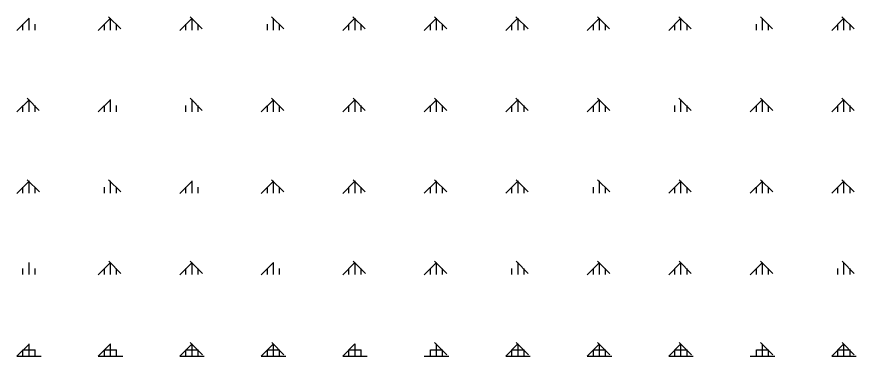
# Model space of a CAD drawing. Extents: x 427903 to 430077, y 4477233 to 4480385.
# Drawn here: x 428202 to 428717, y 4479632 to 4479840 of the extents above; entities that cross this region are included whole.
import ezdxf

# ---------------------------------------------------------------- set-up
doc = ezdxf.new("R2010")
doc.units = 0
doc.layers.add('TR_ORMAN', color=7, linetype='Continuous')

msp = doc.modelspace()

# ---------------------------------------------------------------- linework, layer by layer
at = {"layer": 'TR_ORMAN'}
for p, q in [((428201.63, 4479831.68), (428209.13, 4479839.18)), ((428209.14, 4479831.81), (428209.14, 4479839.31)), ((428251.63, 4479831.69), (428259.13, 4479839.19)), ((428265.41, 4479832.63), (428257.92, 4479840.13)), ((428259.14, 4479831.81), (428259.14, 4479839.31)), ((428301.63, 4479831.69), (428309.13, 4479839.19)), ((428315.41, 4479832.63), (428307.91, 4479840.13)), ((428309.14, 4479831.81), (428309.14, 4479839.31)), ((428365.4, 4479832.63), (428357.9, 4479840.13)), ((428359.14, 4479831.81), (428359.14, 4479839.31)), ((428401.63, 4479831.71), (428409.13, 4479839.21)), ((428415.39, 4479832.63), (428407.89, 4479840.13)), ((428409.14, 4479831.81), (428409.14, 4479839.31)), ((428409.14, 4479831.81), (428409.14, 4479839.31)), ((428451.63, 4479831.71), (428459.13, 4479839.21)), ((428465.38, 4479832.63), (428457.89, 4479840.13)), ((428459.14, 4479831.81), (428459.14, 4479839.31)), ((428501.63, 4479831.72), (428509.13, 4479839.22)), ((428515.38, 4479832.63), (428507.88, 4479840.13)), ((428509.14, 4479831.81), (428509.14, 4479839.31)), ((428551.63, 4479831.73), (428559.13, 4479839.23)), ((428565.37, 4479832.63), (428557.87, 4479840.13)), ((428559.14, 4479831.81), (428559.14, 4479839.31)), ((428601.63, 4479831.74), (428609.13, 4479839.23)), ((428615.36, 4479832.63), (428607.86, 4479840.13)), ((428609.14, 4479831.81), (428609.14, 4479839.31)), ((428665.35, 4479832.63), (428657.86, 4479840.13)), ((428659.14, 4479831.81), (428659.14, 4479839.31)), ((428701.63, 4479831.75), (428709.13, 4479839.25)), ((428715.35, 4479832.63), (428707.85, 4479840.13)), ((428709.14, 4479831.81), (428709.14, 4479839.31)), ((428205.39, 4479831.81), (428205.39, 4479835.56)), ((428212.89, 4479831.81), (428212.89, 4479835.56)), ((428255.39, 4479831.81), (428255.39, 4479835.56)), ((428262.89, 4479831.81), (428262.89, 4479835.56)), ((428305.39, 4479831.81), (428305.39, 4479835.56)), ((428312.89, 4479831.81), (428312.89, 4479835.56)), ((428355.39, 4479831.81), (428355.39, 4479835.56)), ((428362.89, 4479831.81), (428362.89, 4479835.56)), ((428362.89, 4479831.81), (428362.89, 4479835.56)), ((428405.39, 4479831.81), (428405.39, 4479835.56)), ((428412.89, 4479831.81), (428412.89, 4479835.56)), ((428412.89, 4479831.81), (428412.89, 4479835.56)), ((428455.39, 4479831.81), (428455.39, 4479835.56)), ((428462.89, 4479831.81), (428462.89, 4479835.56)), ((428505.39, 4479831.81), (428505.39, 4479835.56)), ((428512.89, 4479831.81), (428512.89, 4479835.56)), ((428555.39, 4479831.81), (428555.39, 4479835.56)), ((428562.89, 4479831.81), (428562.89, 4479835.56)), ((428605.39, 4479831.81), (428605.39, 4479835.56)), ((428612.89, 4479831.81), (428612.89, 4479835.56)), ((428655.39, 4479831.81), (428655.39, 4479835.56)), ((428662.89, 4479831.81), (428662.89, 4479835.56)), ((428705.39, 4479831.81), (428705.39, 4479835.56)), ((428705.39, 4479831.81), (428705.39, 4479835.56)), ((428712.89, 4479831.81), (428712.89, 4479835.56)), ((428201.63, 4479781.69), (428209.13, 4479789.19)), ((428215.45, 4479782.61), (428207.96, 4479790.11)), ((428209.14, 4479781.81), (428209.14, 4479789.31)), ((428251.63, 4479781.69), (428259.13, 4479789.19)), ((428259.14, 4479781.81), (428259.14, 4479789.31)), ((428315.44, 4479782.61), (428307.94, 4479790.11)), ((428309.14, 4479781.81), (428309.14, 4479789.31)), ((428351.63, 4479781.71), (428359.13, 4479789.21)), ((428365.43, 4479782.61), (428357.93, 4479790.11)), ((428359.14, 4479781.81), (428359.14, 4479789.31)), ((428401.63, 4479781.71), (428409.13, 4479789.21)), ((428415.42, 4479782.61), (428407.92, 4479790.11)), ((428409.14, 4479781.81), (428409.14, 4479789.31)), ((428409.14, 4479781.81), (428409.14, 4479789.31)), ((428451.63, 4479781.72), (428459.13, 4479789.22)), ((428465.42, 4479782.61), (428457.92, 4479790.11)), ((428459.14, 4479781.81), (428459.14, 4479789.31)), ((428501.63, 4479781.73), (428509.13, 4479789.23)), ((428515.41, 4479782.61), (428507.91, 4479790.11)), ((428509.14, 4479781.81), (428509.14, 4479789.31)), ((428551.63, 4479781.74), (428559.13, 4479789.24)), ((428565.4, 4479782.61), (428557.9, 4479790.11)), ((428559.14, 4479781.81), (428559.14, 4479789.31)), ((428615.39, 4479782.61), (428607.89, 4479790.11)), ((428609.14, 4479781.81), (428609.14, 4479789.31)), ((428651.63, 4479781.75), (428659.13, 4479789.25)), ((428665.39, 4479782.61), (428657.89, 4479790.11)), ((428659.14, 4479781.81), (428659.14, 4479789.31)), ((428701.63, 4479781.76), (428709.13, 4479789.26)), ((428715.38, 4479782.61), (428707.88, 4479790.11)), ((428709.14, 4479781.81), (428709.14, 4479789.31)), ((428205.39, 4479781.81), (428205.39, 4479785.56)), ((428212.89, 4479781.81), (428212.89, 4479785.56)), ((428255.39, 4479781.81), (428255.39, 4479785.56)), ((428262.89, 4479781.81), (428262.89, 4479785.56)), ((428305.39, 4479781.81), (428305.39, 4479785.56)), ((428312.89, 4479781.81), (428312.89, 4479785.56)), ((428355.39, 4479781.81), (428355.39, 4479785.56)), ((428362.89, 4479781.81), (428362.89, 4479785.56)), ((428362.89, 4479781.81), (428362.89, 4479785.56)), ((428405.39, 4479781.81), (428405.39, 4479785.56)), ((428412.89, 4479781.81), (428412.89, 4479785.56)), ((428412.89, 4479781.81), (428412.89, 4479785.56)), ((428455.39, 4479781.81), (428455.39, 4479785.56)), ((428462.89, 4479781.81), (428462.89, 4479785.56)), ((428505.39, 4479781.81), (428505.39, 4479785.56)), ((428512.89, 4479781.81), (428512.89, 4479785.56)), ((428555.39, 4479781.81), (428555.39, 4479785.56)), ((428562.89, 4479781.81), (428562.89, 4479785.56)), ((428605.39, 4479781.81), (428605.39, 4479785.56)), ((428612.89, 4479781.81), (428612.89, 4479785.56)), ((428655.39, 4479781.81), (428655.39, 4479785.56)), ((428662.89, 4479781.81), (428662.89, 4479785.56)), ((428705.39, 4479781.81), (428705.39, 4479785.56)), ((428705.39, 4479781.81), (428705.39, 4479785.56)), ((428712.89, 4479781.81), (428712.89, 4479785.56)), ((428201.63, 4479731.69), (428209.13, 4479739.19)), ((428215.49, 4479732.59), (428207.99, 4479740.08)), ((428209.14, 4479731.81), (428209.14, 4479739.31)), ((428265.48, 4479732.59), (428257.98, 4479740.08)), ((428259.14, 4479731.81), (428259.14, 4479739.31)), ((428301.63, 4479731.71), (428309.13, 4479739.21)), ((428309.14, 4479731.81), (428309.14, 4479739.31)), ((428351.63, 4479731.72), (428359.13, 4479739.21)), ((428365.46, 4479732.59), (428357.96, 4479740.08)), ((428359.14, 4479731.81), (428359.14, 4479739.31)), ((428401.63, 4479731.72), (428409.13, 4479739.22)), ((428415.46, 4479732.59), (428407.96, 4479740.08)), ((428409.14, 4479731.81), (428409.14, 4479739.31)), ((428409.14, 4479731.81), (428409.14, 4479739.31)), ((428451.63, 4479731.73), (428459.13, 4479739.23)), ((428465.45, 4479732.59), (428457.95, 4479740.08)), ((428459.14, 4479731.81), (428459.14, 4479739.31)), ((428501.63, 4479731.74), (428509.13, 4479739.24)), ((428515.44, 4479732.59), (428507.94, 4479740.08)), ((428509.14, 4479731.81), (428509.14, 4479739.31)), ((428565.43, 4479732.59), (428557.93, 4479740.08)), ((428559.14, 4479731.81), (428559.14, 4479739.31)), ((428601.63, 4479731.75), (428609.13, 4479739.25)), ((428615.43, 4479732.59), (428607.93, 4479740.08)), ((428609.14, 4479731.81), (428609.14, 4479739.31)), ((428651.63, 4479731.76), (428659.13, 4479739.26)), ((428665.42, 4479732.59), (428657.92, 4479740.08)), ((428659.14, 4479731.81), (428659.14, 4479739.31)), ((428701.63, 4479731.76), (428709.13, 4479739.26)), ((428715.41, 4479732.59), (428707.91, 4479740.08)), ((428709.14, 4479731.81), (428709.14, 4479739.31)), ((428205.39, 4479731.81), (428205.39, 4479735.56)), ((428212.89, 4479731.81), (428212.89, 4479735.56)), ((428255.39, 4479731.81), (428255.39, 4479735.56)), ((428262.89, 4479731.81), (428262.89, 4479735.56)), ((428305.39, 4479731.81), (428305.39, 4479735.56)), ((428312.89, 4479731.81), (428312.89, 4479735.56)), ((428355.39, 4479731.81), (428355.39, 4479735.56)), ((428362.89, 4479731.81), (428362.89, 4479735.56)), ((428362.89, 4479731.81), (428362.89, 4479735.56)), ((428405.39, 4479731.81), (428405.39, 4479735.56)), ((428412.89, 4479731.81), (428412.89, 4479735.56)), ((428412.89, 4479731.81), (428412.89, 4479735.56)), ((428455.39, 4479731.81), (428455.39, 4479735.56)), ((428462.89, 4479731.81), (428462.89, 4479735.56)), ((428505.39, 4479731.81), (428505.39, 4479735.56)), ((428512.89, 4479731.81), (428512.89, 4479735.56)), ((428555.39, 4479731.81), (428555.39, 4479735.56)), ((428562.89, 4479731.81), (428562.89, 4479735.56)), ((428605.39, 4479731.81), (428605.39, 4479735.56)), ((428612.89, 4479731.81), (428612.89, 4479735.56)), ((428655.39, 4479731.81), (428655.39, 4479735.56)), ((428662.89, 4479731.81), (428662.89, 4479735.56)), ((428705.39, 4479731.81), (428705.39, 4479735.56)), ((428705.39, 4479731.81), (428705.39, 4479735.56)), ((428712.89, 4479731.81), (428712.89, 4479735.56)), ((428209.14, 4479681.81), (428209.14, 4479689.31)), ((428265.51, 4479682.56), (428258.01, 4479690.06)), ((428259.14, 4479681.81), (428259.14, 4479689.31)), ((428315.5, 4479682.56), (428308, 4479690.06)), ((428309.14, 4479681.81), (428309.14, 4479689.31)), ((428359.14, 4479681.81), (428359.14, 4479689.31)), ((428415.49, 4479682.56), (428407.99, 4479690.06)), ((428409.14, 4479681.81), (428409.14, 4479689.31)), ((428409.14, 4479681.81), (428409.14, 4479689.31)), ((428465.48, 4479682.56), (428457.98, 4479690.06)), ((428459.14, 4479681.81), (428459.14, 4479689.31)), ((428515.47, 4479682.56), (428507.97, 4479690.06)), ((428509.14, 4479681.81), (428509.14, 4479689.31)), ((428565.46, 4479682.56), (428557.97, 4479690.06)), ((428559.14, 4479681.81), (428559.14, 4479689.31)), ((428615.46, 4479682.56), (428607.96, 4479690.06)), ((428609.14, 4479681.81), (428609.14, 4479689.31)), ((428665.45, 4479682.56), (428657.95, 4479690.06)), ((428659.14, 4479681.81), (428659.14, 4479689.31)), ((428715.44, 4479682.56), (428707.94, 4479690.06)), ((428709.14, 4479681.81), (428709.14, 4479689.31)), ((428205.39, 4479681.81), (428205.39, 4479685.56)), ((428212.89, 4479681.81), (428212.89, 4479685.56)), ((428251.63, 4479681.71), (428259.13, 4479689.21)), ((428255.39, 4479681.81), (428255.39, 4479685.56)), ((428262.89, 4479681.81), (428262.89, 4479685.56)), ((428301.63, 4479681.72), (428309.13, 4479689.21)), ((428305.39, 4479681.81), (428305.39, 4479685.56)), ((428312.89, 4479681.81), (428312.89, 4479685.56)), ((428351.63, 4479681.72), (428359.13, 4479689.22)), ((428355.39, 4479681.81), (428355.39, 4479685.56)), ((428362.89, 4479681.81), (428362.89, 4479685.56)), ((428362.89, 4479681.81), (428362.89, 4479685.56)), ((428401.63, 4479681.73), (428409.13, 4479689.23)), ((428405.39, 4479681.81), (428405.39, 4479685.56)), ((428412.89, 4479681.81), (428412.89, 4479685.56)), ((428412.89, 4479681.81), (428412.89, 4479685.56)), ((428451.63, 4479681.74), (428459.13, 4479689.24)), ((428455.39, 4479681.81), (428455.39, 4479685.56)), ((428462.89, 4479681.81), (428462.89, 4479685.56)), ((428505.39, 4479681.81), (428505.39, 4479685.56)), ((428512.89, 4479681.81), (428512.89, 4479685.56)), ((428551.63, 4479681.75), (428559.13, 4479689.25)), ((428555.39, 4479681.81), (428555.39, 4479685.56)), ((428562.89, 4479681.81), (428562.89, 4479685.56)), ((428601.63, 4479681.76), (428609.13, 4479689.26)), ((428605.39, 4479681.81), (428605.39, 4479685.56)), ((428612.89, 4479681.81), (428612.89, 4479685.56)), ((428651.63, 4479681.77), (428659.13, 4479689.26)), ((428655.39, 4479681.81), (428655.39, 4479685.56)), ((428662.89, 4479681.81), (428662.89, 4479685.56)), ((428705.39, 4479681.81), (428705.39, 4479685.56)), ((428705.39, 4479681.81), (428705.39, 4479685.56)), ((428712.89, 4479681.81), (428712.89, 4479685.56)), ((428201.63, 4479631.71), (428209.13, 4479639.21)), ((428209.14, 4479631.81), (428209.14, 4479639.31)), ((428251.63, 4479631.72), (428259.13, 4479639.22)), ((428259.14, 4479631.81), (428259.14, 4479639.31)), ((428301.63, 4479631.72), (428309.13, 4479639.22)), ((428315.53, 4479632.54), (428308.04, 4479640.04)), ((428309.14, 4479631.81), (428309.14, 4479639.31)), ((428351.63, 4479631.73), (428359.13, 4479639.23)), ((428365.53, 4479632.54), (428358.03, 4479640.04)), ((428359.14, 4479631.81), (428359.14, 4479639.31)), ((428401.63, 4479631.74), (428409.13, 4479639.24)), ((428409.14, 4479631.81), (428409.14, 4479639.31)), ((428409.14, 4479631.81), (428409.14, 4479639.31)), ((428465.51, 4479632.54), (428458.01, 4479640.04)), ((428459.14, 4479631.81), (428459.14, 4479639.31)), ((428501.63, 4479631.75), (428509.13, 4479639.25)), ((428515.5, 4479632.54), (428508.01, 4479640.04)), ((428509.14, 4479631.81), (428509.14, 4479639.31)), ((428551.63, 4479631.76), (428559.13, 4479639.26)), ((428565.5, 4479632.54), (428558, 4479640.04)), ((428559.14, 4479631.81), (428559.14, 4479639.31)), ((428601.63, 4479631.77), (428609.13, 4479639.26)), ((428615.49, 4479632.54), (428607.99, 4479640.04)), ((428609.14, 4479631.81), (428609.14, 4479639.31)), ((428665.48, 4479632.54), (428657.98, 4479640.04)), ((428659.14, 4479631.81), (428659.14, 4479639.31)), ((428701.63, 4479631.78), (428709.13, 4479639.28)), ((428715.47, 4479632.54), (428707.98, 4479640.04)), ((428709.14, 4479631.81), (428709.14, 4479639.31)), ((428205.39, 4479631.81), (428205.39, 4479635.56)), ((428205.39, 4479635.56), (428212.89, 4479635.56)), ((428212.89, 4479631.81), (428212.89, 4479635.56)), ((428255.39, 4479631.81), (428255.39, 4479635.56)), ((428255.39, 4479635.56), (428262.89, 4479635.56)), ((428262.89, 4479631.81), (428262.89, 4479635.56)), ((428305.39, 4479631.81), (428305.39, 4479635.56)), ((428305.39, 4479635.56), (428312.89, 4479635.56)), ((428312.89, 4479631.81), (428312.89, 4479635.56)), ((428355.39, 4479631.81), (428355.39, 4479635.56)), ((428355.39, 4479635.56), (428362.89, 4479635.56)), ((428362.89, 4479631.81), (428362.89, 4479635.56)), ((428362.89, 4479631.81), (428362.89, 4479635.56)), ((428405.39, 4479631.81), (428405.39, 4479635.56)), ((428405.39, 4479635.56), (428412.89, 4479635.56)), ((428412.89, 4479631.81), (428412.89, 4479635.56)), ((428412.89, 4479631.81), (428412.89, 4479635.56)), ((428455.39, 4479631.81), (428455.39, 4479635.56)), ((428455.39, 4479635.56), (428462.89, 4479635.56)), ((428462.89, 4479631.81), (428462.89, 4479635.56)), ((428505.39, 4479631.81), (428505.39, 4479635.56)), ((428505.39, 4479635.56), (428512.89, 4479635.56)), ((428512.89, 4479631.81), (428512.89, 4479635.56)), ((428555.39, 4479631.81), (428555.39, 4479635.56)), ((428555.39, 4479635.56), (428562.89, 4479635.56)), ((428562.89, 4479631.81), (428562.89, 4479635.56)), ((428605.39, 4479631.81), (428605.39, 4479635.56)), ((428605.39, 4479635.56), (428612.89, 4479635.56)), ((428612.89, 4479631.81), (428612.89, 4479635.56)), ((428655.39, 4479631.81), (428655.39, 4479635.56)), ((428655.39, 4479635.56), (428662.89, 4479635.56)), ((428662.89, 4479631.81), (428662.89, 4479635.56)), ((428705.39, 4479631.81), (428705.39, 4479635.56)), ((428705.39, 4479631.81), (428705.39, 4479635.56)), ((428705.39, 4479635.56), (428712.89, 4479635.56)), ((428712.89, 4479631.81), (428712.89, 4479635.56)), ((428201.64, 4479631.81), (428216.64, 4479631.81)), ((428251.64, 4479631.81), (428266.64, 4479631.81)), ((428301.64, 4479631.81), (428316.64, 4479631.81)), ((428351.64, 4479631.81), (428366.64, 4479631.81)), ((428401.64, 4479631.81), (428416.64, 4479631.81)), ((428451.64, 4479631.81), (428466.64, 4479631.81)), ((428501.64, 4479631.81), (428516.64, 4479631.81)), ((428551.64, 4479631.81), (428566.64, 4479631.81)), ((428601.64, 4479631.81), (428616.64, 4479631.81)), ((428651.64, 4479631.81), (428666.64, 4479631.81)), ((428701.64, 4479631.81), (428716.64, 4479631.81))]:
    msp.add_line(p, q, dxfattribs=at)

doc.saveas('drawing.dxf')
